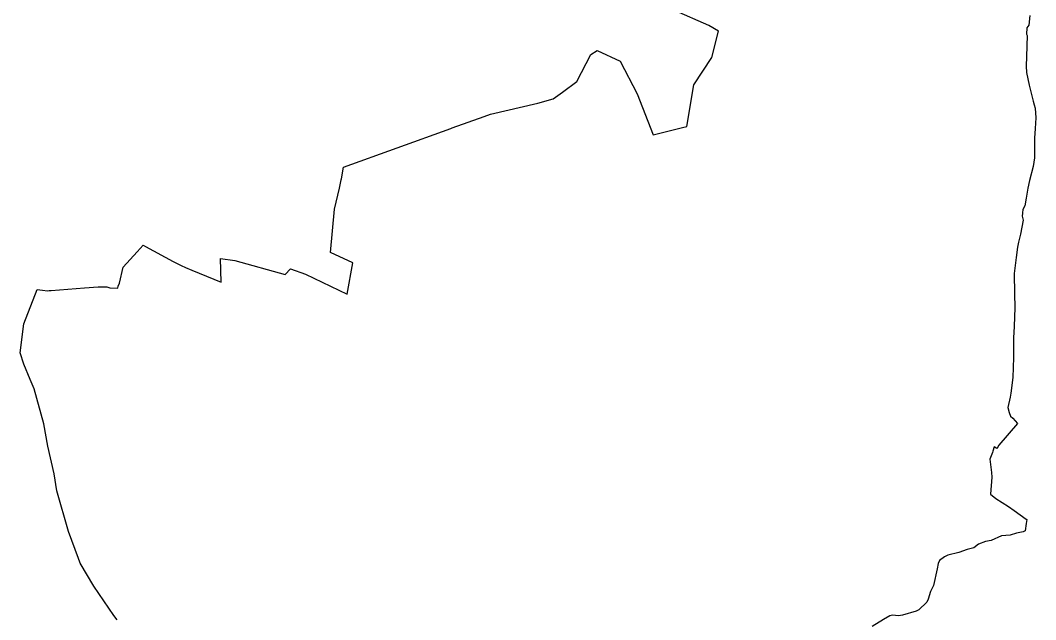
# Model space of a CAD drawing. Extents: x -263943 to -261149, y -1236934 to -1230686.
# Drawn here: x -263781 to -261149, y -1233811 to -1232257 of the extents above; entities that cross this region are included whole.
import ezdxf

# ---------------------------------------------------------------- set-up
doc = ezdxf.new("R2010")
doc.units = 0
for name, color, linetype in [('body_kn', 7, 'Continuous'), ('zuob_linie', 7, 'Continuous'), ('zuob_plochy', 7, 'Continuous')]:
    doc.layers.add(name, color=color, linetype=linetype)

msp = doc.modelspace()

# ---------------------------------------------------------------- linework, layer by layer
at = {"layer": 'body_kn'}
for p, q in [((-261996.03, -1232270.53), (-261996.03, -1232270.53)), ((-261167.09, -1232269.94), (-261167.09, -1232269.94)), ((-261971.19, -1232285.44), (-261971.19, -1232285.44)), ((-261173.04, -1232292.78), (-261173.04, -1232292.78)), ((-261171.78, -1232276.31), (-261171.78, -1232276.31)), ((-261170.67, -1232296.56), (-261170.67, -1232296.56)), ((-262301.75, -1232345.33), (-262301.75, -1232345.33)), ((-262285.96, -1232335.63), (-262285.96, -1232335.63)), ((-261988.61, -1232353.38), (-261988.61, -1232353.38)), ((-261172.79, -1232350.79), (-261172.79, -1232350.79)), ((-262225.69, -1232363.01), (-262225.69, -1232363.01)), ((-261173.32, -1232376.32), (-261173.32, -1232376.32)), ((-261172.65, -1232392.04), (-261172.65, -1232392.04)), ((-262338.43, -1232415.39), (-262338.43, -1232415.39)), ((-262034.8, -1232424.54), (-262034.8, -1232424.54)), ((-261166.12, -1232425.58), (-261166.12, -1232425.58)), ((-262375.62, -1232442.91), (-262375.62, -1232442.91)), ((-262182.23, -1232447.81), (-262182.23, -1232447.81)), ((-262439.89, -1232471.89), (-262439.89, -1232471.89)), ((-262399.62, -1232460.67), (-262399.62, -1232460.67)), ((-261155.57, -1232466.28), (-261155.57, -1232466.28)), ((-261152.85, -1232475.78), (-261152.85, -1232475.78)), ((-261150.6, -1232484.72), (-261150.6, -1232484.72)), ((-262578.99, -1232506.14), (-262578.99, -1232506.14)), ((-262562.49, -1232500.16), (-262562.49, -1232500.16)), ((-261148.89, -1232510.1), (-261148.89, -1232510.1)), ((-262665.24, -1232537.4), (-262665.24, -1232537.4)), ((-262661.32, -1232535.97), (-262661.32, -1232535.97)), ((-262064.16, -1232534.67), (-262064.16, -1232534.67)), ((-262053.62, -1232532.05), (-262053.62, -1232532.05)), ((-261150.48, -1232537.53), (-261150.48, -1232537.53)), ((-262140.28, -1232553.57), (-262140.28, -1232553.57)), ((-261151.57, -1232562.89), (-261151.57, -1232562.89)), ((-261151.74, -1232613.26), (-261151.74, -1232613.26)), ((-262942.95, -1232638.03), (-262942.95, -1232638.03)), ((-261155.21, -1232636.04), (-261155.21, -1232636.04)), ((-262949.36, -1232670.15), (-262949.36, -1232670.15)), ((-262948.87, -1232667.69), (-262948.87, -1232667.69)), ((-262953.79, -1232692.36), (-262953.79, -1232692.36)), ((-261169.43, -1232691.93), (-261169.43, -1232691.93)), ((-261164.7, -1232671.89), (-261164.7, -1232671.89)), ((-261173.4, -1232718.15), (-261173.4, -1232718.15)), ((-262966.46, -1232746.85), (-262966.46, -1232746.85)), ((-261182.28, -1232747.16), (-261182.28, -1232747.16)), ((-261177.01, -1232737.88), (-261177.01, -1232737.88)), ((-261183.63, -1232764.95), (-261183.63, -1232764.95)), ((-261183.34, -1232756.71), (-261183.34, -1232756.71)), ((-261183.32, -1232756.2), (-261183.32, -1232756.2)), ((-261181.71, -1232775.25), (-261181.71, -1232775.25)), ((-261188.57, -1232811.16), (-261188.57, -1232811.16)), ((-263462.39, -1232839.86), (-263462.39, -1232839.86)), ((-263456.71, -1232843.52), (-263456.71, -1232843.52)), ((-261195.81, -1232844.67), (-261195.81, -1232844.67)), ((-261193.06, -1232831.77), (-261193.06, -1232831.77)), ((-263478.4, -1232857.37), (-263478.4, -1232857.37)), ((-263262.42, -1232874.39), (-263262.42, -1232874.39)), ((-263225.11, -1232879.26), (-263225.11, -1232879.26)), ((-262976.76, -1232858.53), (-262976.76, -1232858.53)), ((-261199.87, -1232871.61), (-261199.87, -1232871.61)), ((-263514.92, -1232897.3), (-263514.92, -1232897.3)), ((-263384.54, -1232881.94), (-263384.54, -1232881.94)), ((-263364.26, -1232892.44), (-263364.26, -1232892.44)), ((-263353.24, -1232898.15), (-263353.24, -1232898.15)), ((-263336.57, -1232904.91), (-263336.57, -1232904.91)), ((-263080.34, -1232901.27), (-263080.34, -1232901.27)), ((-262918.77, -1232885.82), (-262918.77, -1232885.82)), ((-263094.94, -1232916.35), (-263094.94, -1232916.35)), ((-263042.04, -1232914.66), (-263042.04, -1232914.66)), ((-261204.29, -1232912.98), (-261204.29, -1232912.98)), ((-263737.43, -1232954.41), (-263737.43, -1232954.41)), ((-263723.33, -1232956.27), (-263723.33, -1232956.27)), ((-263710.31, -1232957.99), (-263710.31, -1232957.99)), ((-263706.29, -1232957.69), (-263706.29, -1232957.69)), ((-263705.1, -1232957.6), (-263705.1, -1232957.6)), ((-263701.46, -1232957.32), (-263701.46, -1232957.32)), ((-263615.11, -1232950.81), (-263615.11, -1232950.81)), ((-263579.55, -1232948.13), (-263579.55, -1232948.13)), ((-263577.35, -1232947.97), (-263577.35, -1232947.97)), ((-263576.06, -1232947.87), (-263576.06, -1232947.87)), ((-263574.07, -1232947.72), (-263574.07, -1232947.72)), ((-263568.05, -1232947.96), (-263568.05, -1232947.96)), ((-263556.88, -1232948.28), (-263556.88, -1232948.28)), ((-263549.45, -1232950.88), (-263549.45, -1232950.88)), ((-263528.22, -1232951.22), (-263528.22, -1232951.22)), ((-263527.43, -1232945.82), (-263527.43, -1232945.82)), ((-263524.26, -1232938.66), (-263524.26, -1232938.66)), ((-263260.83, -1232935.64), (-263260.83, -1232935.64)), ((-262934.05, -1232966.9), (-262934.05, -1232966.9)), ((-261203.68, -1232966.02), (-261203.68, -1232966.02)), ((-261203.28, -1233001.51), (-261203.28, -1233001.51)), ((-263771.6, -1233043.91), (-263771.6, -1233043.91)), ((-261205.09, -1233050.58), (-261205.09, -1233050.58)), ((-261206.61, -1233089.1), (-261206.61, -1233089.1)), ((-261206.6, -1233079.72), (-261206.6, -1233079.72)), ((-263781.17, -1233119.34), (-263781.17, -1233119.34)), ((-261206.68, -1233130.66), (-261206.68, -1233130.66)), ((-263771.86, -1233148.36), (-263771.86, -1233148.36)), ((-263755.49, -1233188.14), (-263755.49, -1233188.14)), ((-261208.47, -1233183.16), (-261208.47, -1233183.16)), ((-263744.84, -1233212.42), (-263744.84, -1233212.42)), ((-261215, -1233233.73), (-261215, -1233233.73)), ((-261213.64, -1233223.23), (-261213.64, -1233223.23)), ((-261221.4, -1233260.48), (-261221.4, -1233260.48)), ((-261217.43, -1233273.35), (-261217.43, -1233273.35)), ((-261213.79, -1233283.1), (-261213.79, -1233283.1)), ((-261208.14, -1233288), (-261208.14, -1233288)), ((-263720.5, -1233302.77), (-263720.5, -1233302.77)), ((-261196.2, -1233302.55), (-261196.2, -1233302.55)), ((-263709.66, -1233361.26), (-263709.66, -1233361.26)), ((-261260.96, -1233377.23), (-261260.96, -1233377.23)), ((-261259.94, -1233374.13), (-261259.94, -1233374.13)), ((-261256.26, -1233362.91), (-261256.26, -1233362.91)), ((-261249.28, -1233367.09), (-261249.28, -1233367.09)), ((-261247.88, -1233365.05), (-261247.88, -1233365.05)), ((-261247.57, -1233364.4), (-261247.57, -1233364.4)), ((-261244.55, -1233358.09), (-261244.55, -1233358.09)), ((-261267.44, -1233394.6), (-261267.44, -1233394.6)), ((-263693.68, -1233432.89), (-263693.68, -1233432.89)), ((-261263.52, -1233429.4), (-261263.52, -1233429.4)), ((-261262.23, -1233440.82), (-261262.23, -1233440.82)), ((-263686.27, -1233476.78), (-263686.27, -1233476.78)), ((-261265.93, -1233485.52), (-261265.93, -1233485.52)), ((-261252.28, -1233496.78), (-261252.28, -1233496.78)), ((-261219.13, -1233517.01), (-261219.13, -1233517.01)), ((-261204.78, -1233527.57), (-261204.78, -1233527.57)), ((-261173.57, -1233550.47), (-261173.57, -1233550.47)), ((-261173.25, -1233561.11), (-261173.25, -1233561.11)), ((-261171.76, -1233551.32), (-261171.76, -1233551.32)), ((-263656.12, -1233581.76), (-263656.12, -1233581.76)), ((-261198.41, -1233586.05), (-261198.41, -1233586.05)), ((-261181.78, -1233583.16), (-261181.78, -1233583.16)), ((-261176.16, -1233580.24), (-261176.16, -1233580.24)), ((-261296.91, -1233615.19), (-261296.91, -1233615.19)), ((-261278.81, -1233608.07), (-261278.81, -1233608.07)), ((-261264.44, -1233605.27), (-261264.44, -1233605.27)), ((-261237.92, -1233593.66), (-261237.92, -1233593.66)), ((-261214.88, -1233591.75), (-261214.88, -1233591.75)), ((-261376.9, -1233643.18), (-261376.9, -1233643.18)), ((-261348.38, -1233636.33), (-261348.38, -1233636.33)), ((-261326.55, -1233629.16), (-261326.55, -1233629.16)), ((-261309.61, -1233624), (-261309.61, -1233624)), ((-263630.2, -1233652.01), (-263630.2, -1233652.01)), ((-263626.56, -1233661.88), (-263626.56, -1233661.88)), ((-263625.73, -1233664.12), (-263625.73, -1233664.12)), ((-261402.06, -1233665.03), (-261402.06, -1233665.03)), ((-261398.12, -1233656.91), (-261398.12, -1233656.91)), ((-261385.48, -1233648.13), (-261385.48, -1233648.13)), ((-261404.58, -1233678.45), (-261404.58, -1233678.45)), ((-261413.68, -1233721.87), (-261413.68, -1233721.87)), ((-263590.79, -1233723.71), (-263590.79, -1233723.71)), ((-261421.77, -1233737.4), (-261421.77, -1233737.4)), ((-261431.47, -1233765.3), (-261431.47, -1233765.3)), ((-261427.21, -1233757.12), (-261427.21, -1233757.12)), ((-263538.68, -1233800.18), (-263538.68, -1233800.18)), ((-261526.8, -1233800.85), (-261526.8, -1233800.85)), ((-261519.76, -1233798.95), (-261519.76, -1233798.95)), ((-261504.67, -1233800.77), (-261504.67, -1233800.77)), ((-261494.04, -1233799.1), (-261494.04, -1233799.1)), ((-261458.97, -1233788.93), (-261458.97, -1233788.93)), ((-261452.01, -1233785.24), (-261452.01, -1233785.24)), ((-261543.86, -1233810.53), (-261543.86, -1233810.53))]:
    msp.add_line(p, q, dxfattribs=at)
at = {"layer": 'zuob_linie'}
for points in [[(-263529.87, -1233810.8), (-263538.68, -1233800.18), (-263590.79, -1233723.71), (-263625.73, -1233664.12), (-263626.56, -1233661.88), (-263630.2, -1233652.01), (-263656.12, -1233581.76), (-263686.27, -1233476.78), (-263693.68, -1233432.89), (-263709.66, -1233361.26), (-263720.5, -1233302.77), (-263744.84, -1233212.42), (-263755.49, -1233188.14), (-263771.86, -1233148.36), (-263781.17, -1233119.34), (-263771.6, -1233043.91), (-263737.43, -1232954.41), (-263723.33, -1232956.27), (-263710.31, -1232957.99), (-263706.29, -1232957.69), (-263705.1, -1232957.6), (-263701.46, -1232957.32), (-263615.11, -1232950.81), (-263579.55, -1232948.13), (-263577.35, -1232947.97), (-263576.06, -1232947.87), (-263574.07, -1232947.72), (-263568.05, -1232947.96), (-263556.88, -1232948.28), (-263549.45, -1232950.88), (-263528.22, -1232951.22), (-263527.43, -1232945.82), (-263524.26, -1232938.66), (-263514.92, -1232897.3), (-263478.4, -1232857.37), (-263462.39, -1232839.86), (-263456.71, -1232843.52), (-263384.54, -1232881.94), (-263364.26, -1232892.44), (-263353.24, -1232898.15), (-263336.57, -1232904.91), (-263260.83, -1232935.64), (-263262.42, -1232874.39), (-263225.11, -1232879.26), (-263094.94, -1232916.35), (-263080.34, -1232901.27), (-263042.04, -1232914.66), (-262934.05, -1232966.9), (-262918.77, -1232885.82), (-262976.76, -1232858.53), (-262966.46, -1232746.85), (-262953.79, -1232692.36), (-262949.36, -1232670.15), (-262948.87, -1232667.69), (-262942.95, -1232638.03), (-262665.24, -1232537.4), (-262661.32, -1232535.97), (-262578.99, -1232506.14), (-262562.49, -1232500.16), (-262439.89, -1232471.89), (-262399.62, -1232460.67), (-262375.62, -1232442.91), (-262338.43, -1232415.39), (-262301.75, -1232345.33), (-262285.96, -1232335.63), (-262225.69, -1232363.01), (-262182.23, -1232447.81), (-262140.28, -1232553.57), (-262064.16, -1232534.67), (-262053.62, -1232532.05), (-262034.8, -1232424.54), (-261988.61, -1232353.38), (-261971.19, -1232285.44), (-261996.03, -1232270.53), (-262087.09, -1232230.47)], [(-261164.4, -1232244.2), (-261167.09, -1232269.94), (-261171.78, -1232276.31), (-261173.04, -1232292.78), (-261170.67, -1232296.56), (-261172.79, -1232350.79), (-261173.32, -1232376.32), (-261172.65, -1232392.04), (-261166.12, -1232425.58), (-261155.57, -1232466.28), (-261152.85, -1232475.78), (-261150.6, -1232484.72), (-261148.89, -1232510.1), (-261150.48, -1232537.53), (-261151.57, -1232562.89), (-261151.74, -1232613.26), (-261155.21, -1232636.04), (-261164.7, -1232671.89), (-261169.43, -1232691.93), (-261173.4, -1232718.15), (-261177.01, -1232737.88), (-261182.28, -1232747.16), (-261183.32, -1232756.2), (-261183.34, -1232756.71), (-261183.63, -1232764.95), (-261181.71, -1232775.25), (-261188.57, -1232811.16), (-261193.06, -1232831.77), (-261195.81, -1232844.67), (-261199.87, -1232871.61), (-261204.29, -1232912.98), (-261203.68, -1232966.02), (-261203.28, -1233001.51), (-261205.09, -1233050.58), (-261206.6, -1233079.72), (-261206.61, -1233089.1), (-261206.68, -1233130.66), (-261208.47, -1233183.16), (-261213.64, -1233223.23), (-261215, -1233233.73), (-261221.4, -1233260.48), (-261217.43, -1233273.35), (-261213.79, -1233283.1), (-261208.14, -1233288), (-261196.2, -1233302.55), (-261244.55, -1233358.09), (-261247.57, -1233364.4), (-261247.88, -1233365.05), (-261249.28, -1233367.09), (-261256.26, -1233362.91), (-261259.94, -1233374.13), (-261260.96, -1233377.23), (-261267.44, -1233394.6), (-261263.52, -1233429.4), (-261262.23, -1233440.82), (-261265.93, -1233485.52), (-261252.28, -1233496.78), (-261219.13, -1233517.01), (-261204.78, -1233527.57), (-261173.57, -1233550.47), (-261171.76, -1233551.32), (-261173.25, -1233561.11), (-261176.16, -1233580.24), (-261181.78, -1233583.16), (-261198.41, -1233586.05), (-261214.88, -1233591.75), (-261237.92, -1233593.66), (-261264.44, -1233605.27), (-261278.81, -1233608.07), (-261296.91, -1233615.19), (-261309.61, -1233624), (-261326.55, -1233629.16), (-261348.38, -1233636.33), (-261376.9, -1233643.18), (-261385.48, -1233648.13), (-261398.12, -1233656.91), (-261402.06, -1233665.03), (-261404.58, -1233678.45), (-261413.68, -1233721.87), (-261421.77, -1233737.4), (-261427.21, -1233757.12), (-261431.47, -1233765.3), (-261452.01, -1233785.24), (-261458.97, -1233788.93), (-261494.04, -1233799.1), (-261504.67, -1233800.77), (-261519.76, -1233798.95), (-261526.8, -1233800.85), (-261543.86, -1233810.53), (-261572.69, -1233828.39)]]:
    msp.add_lwpolyline(points, dxfattribs=at)
at = {"layer": 'zuob_plochy'}
for points in [[(-263529.87, -1233810.8), (-263538.68, -1233800.18), (-263590.79, -1233723.71), (-263625.73, -1233664.12), (-263626.56, -1233661.88), (-263630.2, -1233652.01), (-263656.12, -1233581.76), (-263686.27, -1233476.78), (-263693.68, -1233432.89), (-263709.66, -1233361.26), (-263720.5, -1233302.77), (-263744.84, -1233212.42), (-263755.49, -1233188.14), (-263771.86, -1233148.36), (-263781.17, -1233119.34), (-263771.6, -1233043.91), (-263737.43, -1232954.41), (-263723.33, -1232956.27), (-263710.31, -1232957.99), (-263706.29, -1232957.69), (-263705.1, -1232957.6), (-263701.46, -1232957.32), (-263615.11, -1232950.81), (-263579.55, -1232948.13), (-263577.35, -1232947.97), (-263576.06, -1232947.87), (-263574.07, -1232947.72), (-263568.05, -1232947.96), (-263556.88, -1232948.28), (-263549.45, -1232950.88), (-263528.22, -1232951.22), (-263527.43, -1232945.82), (-263524.26, -1232938.66), (-263514.92, -1232897.3), (-263478.4, -1232857.37), (-263462.39, -1232839.86), (-263456.71, -1232843.52), (-263384.54, -1232881.94), (-263364.26, -1232892.44), (-263353.24, -1232898.15), (-263336.57, -1232904.91), (-263260.83, -1232935.64), (-263262.42, -1232874.39), (-263225.11, -1232879.26), (-263094.94, -1232916.35), (-263080.34, -1232901.27), (-263042.04, -1232914.66), (-262934.05, -1232966.9), (-262918.77, -1232885.82), (-262976.76, -1232858.53), (-262966.46, -1232746.85), (-262953.79, -1232692.36), (-262949.36, -1232670.15), (-262948.87, -1232667.69), (-262942.95, -1232638.03), (-262665.24, -1232537.4), (-262661.32, -1232535.97), (-262578.99, -1232506.14), (-262562.49, -1232500.16), (-262439.89, -1232471.89), (-262399.62, -1232460.67), (-262375.62, -1232442.91), (-262338.43, -1232415.39), (-262301.75, -1232345.33), (-262285.96, -1232335.63), (-262225.69, -1232363.01), (-262182.23, -1232447.81), (-262140.28, -1232553.57), (-262064.16, -1232534.67), (-262053.62, -1232532.05), (-262034.8, -1232424.54), (-261988.61, -1232353.38), (-261971.19, -1232285.44), (-261996.03, -1232270.53), (-262087.09, -1232230.47)], [(-261164.4, -1232244.2), (-261167.09, -1232269.94), (-261171.78, -1232276.31), (-261173.04, -1232292.78), (-261170.67, -1232296.56), (-261172.79, -1232350.79), (-261173.32, -1232376.32), (-261172.65, -1232392.04), (-261166.12, -1232425.58), (-261155.57, -1232466.28), (-261152.85, -1232475.78), (-261150.6, -1232484.72), (-261148.89, -1232510.1), (-261150.48, -1232537.53), (-261151.57, -1232562.89), (-261151.74, -1232613.26), (-261155.21, -1232636.04), (-261164.7, -1232671.89), (-261169.43, -1232691.93), (-261173.4, -1232718.15), (-261177.01, -1232737.88), (-261182.28, -1232747.16), (-261183.32, -1232756.2), (-261183.34, -1232756.71), (-261183.63, -1232764.95), (-261181.71, -1232775.25), (-261188.57, -1232811.16), (-261193.06, -1232831.77), (-261195.81, -1232844.67), (-261199.87, -1232871.61), (-261204.29, -1232912.98), (-261203.68, -1232966.02), (-261203.28, -1233001.51), (-261205.09, -1233050.58), (-261206.6, -1233079.72), (-261206.61, -1233089.1), (-261206.68, -1233130.66), (-261208.47, -1233183.16), (-261213.64, -1233223.23), (-261215, -1233233.73), (-261221.4, -1233260.48), (-261217.43, -1233273.35), (-261213.79, -1233283.1), (-261208.14, -1233288), (-261196.2, -1233302.55), (-261244.55, -1233358.09), (-261247.57, -1233364.4), (-261247.88, -1233365.05), (-261249.28, -1233367.09), (-261256.26, -1233362.91), (-261259.94, -1233374.13), (-261260.96, -1233377.23), (-261267.44, -1233394.6), (-261263.52, -1233429.4), (-261262.23, -1233440.82), (-261265.93, -1233485.52), (-261252.28, -1233496.78), (-261219.13, -1233517.01), (-261204.78, -1233527.57), (-261173.57, -1233550.47), (-261171.76, -1233551.32), (-261173.25, -1233561.11), (-261176.16, -1233580.24), (-261181.78, -1233583.16), (-261198.41, -1233586.05), (-261214.88, -1233591.75), (-261237.92, -1233593.66), (-261264.44, -1233605.27), (-261278.81, -1233608.07), (-261296.91, -1233615.19), (-261309.61, -1233624), (-261326.55, -1233629.16), (-261348.38, -1233636.33), (-261376.9, -1233643.18), (-261385.48, -1233648.13), (-261398.12, -1233656.91), (-261402.06, -1233665.03), (-261404.58, -1233678.45), (-261413.68, -1233721.87), (-261421.77, -1233737.4), (-261427.21, -1233757.12), (-261431.47, -1233765.3), (-261452.01, -1233785.24), (-261458.97, -1233788.93), (-261494.04, -1233799.1), (-261504.67, -1233800.77), (-261519.76, -1233798.95), (-261526.8, -1233800.85), (-261543.86, -1233810.53), (-261572.69, -1233828.39)]]:
    msp.add_lwpolyline(points, dxfattribs=at)

doc.saveas('drawing.dxf')
